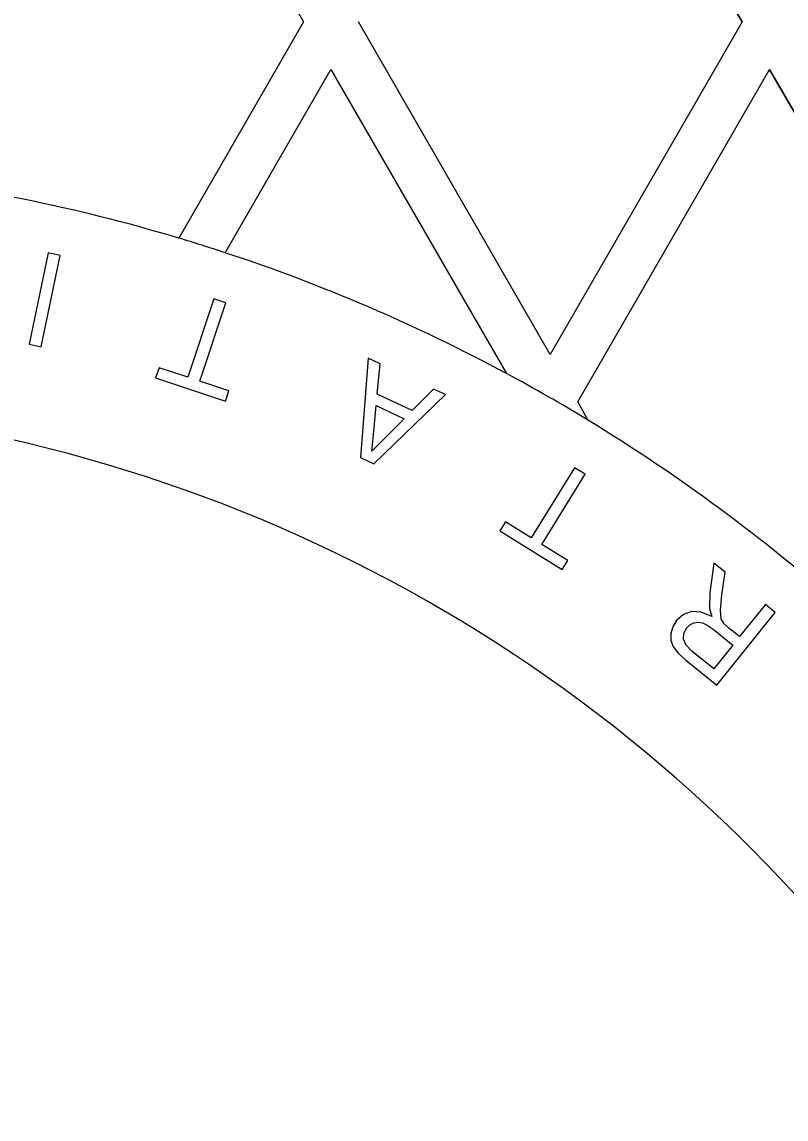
# Model space of a CAD drawing. Extents: x 99862 to 103151, y 100000 to 105076.
# Drawn here: x 100421.14 to 100436.23, y 101780 to 101801.65 of the extents above; entities that cross this region are included whole.
import ezdxf

# ---------------------------------------------------------------- set-up
doc = ezdxf.new("R2010")
doc.units = 0
for name, color, linetype in [('Level 10', 7, 'Continuous'), ('Level 11', 7, 'Continuous'), ('Level 12', 7, 'Continuous'), ('Level 19', 7, 'Continuous')]:
    doc.layers.add(name, color=color, linetype=linetype)

msp = doc.modelspace()

# ---------------------------------------------------------------- linework, layer by layer
at = {"layer": 'Level 10'}
msp.add_circle((100379.544, 101764.153), 90, dxfattribs=at)
at = {"layer": 'Level 11'}
for radius in [95.156, 94.688]:
    msp.add_circle((100379.544, 101764.153), radius, dxfattribs=at)
msp.add_arc((100379.544, 101764.153), 88.781, 6.72365, 53.27635, dxfattribs=at)
at = {"layer": 'Level 12'}
for p, q in [((100422.91, 101808.215), (100426.699, 101801.653)), ((100422.91, 101808.215), (100426.699, 101801.653)), ((100435.359, 101801.653), (100431.57, 101808.215)), ((100431.57, 101808.215), (100435.359, 101801.653)), ((100426.699, 101801.653), (100424.235, 101797.386)), ((100426.699, 101801.653), (100424.235, 101797.386)), ((100426.699, 101801.653), (100426.699, 101801.653)), ((100431.57, 101795.09), (100427.781, 101801.653)), ((100431.57, 101795.09), (100427.781, 101801.653)), ((100435.359, 101801.653), (100431.57, 101795.09)), ((100435.359, 101801.653), (100431.57, 101795.09)), ((100435.359, 101801.653), (100435.359, 101801.653)), ((100425.151, 101797.098), (100427.24, 101800.715)), ((100425.151, 101797.098), (100427.24, 101800.715)), ((100427.24, 101800.715), (100430.705, 101794.714)), ((100427.24, 101800.715), (100430.705, 101794.714)), ((100427.24, 101800.715), (100427.24, 101800.715)), ((100432.111, 101794.153), (100435.9, 101800.715)), ((100432.111, 101794.153), (100435.9, 101800.715)), ((100439.689, 101794.153), (100435.9, 101800.715)), ((100435.9, 101800.715), (100439.689, 101794.153)), ((100435.9, 101800.715), (100435.9, 101800.715)), ((100424.235, 101797.386), (100424.235, 101797.386)), ((100424.235, 101797.386), (100424.235, 101797.386)), ((100425.151, 101797.098), (100425.151, 101797.098)), ((100425.151, 101797.098), (100425.151, 101797.098)), ((100431.57, 101795.09), (100431.57, 101795.09)), ((100430.705, 101794.714), (100430.705, 101794.714)), ((100430.705, 101794.714), (100430.705, 101794.714)), ((100432.321, 101793.789), (100432.111, 101794.153)), ((100432.321, 101793.789), (100432.111, 101794.153)), ((100432.111, 101794.153), (100432.111, 101794.153)), ((100432.321, 101793.789), (100432.321, 101793.789)), ((100432.321, 101793.789), (100432.321, 101793.789))]:
    msp.add_line(p, q, dxfattribs=at)
msp.add_circle((100379.544, 101764.153), 93.75, dxfattribs=at)
for centre, radius, start, end in [((100379.609, 101764.153), 85.312, 6.12977, 53.87023), ((100414.296, 101764.153), 34.688, 78.6237, 80.656), ((100414.296, 101764.153), 34.688, 73.3495, 78.6237), ((100414.296, 101764.153), 34.688, 71.763, 73.3495), ((100414.296, 101764.153), 34.688, 61.7676, 71.763), ((100414.296, 101764.153), 34.688, 58.6914, 61.7676), ((100414.296, 101764.153), 34.688, 48.3728, 58.6914)]:
    msp.add_arc(centre, radius, start, end, dxfattribs=at)
msp.add_open_spline([(100416.029, 101686), (100309.328, 101636.187), (100294.025, 101752.944), (100304.31, 101753.831), (100304.31, 101764.153), (100304.31, 101774.475), (100294.025, 101775.361), (100309.328, 101892.119), (100416.029, 101842.306), (100413.008, 101836.035), (100419.036, 101832.555), (100425.064, 101829.075), (100428.984, 101834.827), (100461.977, 101811.746), (100465.469, 101771.632), (100458.528, 101771.113), (100458.528, 101764.153), (100458.528, 101757.193), (100465.469, 101756.674), (100461.977, 101716.56), (100428.984, 101693.479), (100425.064, 101699.23), (100419.036, 101695.75), (100413.008, 101692.27), (100416.029, 101686)], degree=4, dxfattribs=at)
at = {"layer": 'Level 19'}
for p, q in [((100421.653, 101797.095), (100421.278, 101795.294)), ((100421.653, 101797.095), (100421.278, 101795.294)), ((100421.653, 101797.095), (100421.653, 101797.095)), ((100421.896, 101797.044), (100421.653, 101797.095)), ((100421.896, 101797.044), (100421.653, 101797.095)), ((100421.52, 101795.243), (100421.896, 101797.044)), ((100421.52, 101795.243), (100421.896, 101797.044)), ((100421.896, 101797.044), (100421.896, 101797.044)), ((100424.928, 101796.185), (100424.416, 101794.64)), ((100424.928, 101796.185), (100424.416, 101794.64)), ((100424.651, 101794.562), (100425.163, 101796.107)), ((100424.651, 101794.562), (100425.163, 101796.107)), ((100424.928, 101796.185), (100424.928, 101796.185)), ((100425.163, 101796.107), (100424.928, 101796.185)), ((100425.163, 101796.107), (100424.928, 101796.185)), ((100425.163, 101796.107), (100425.163, 101796.107)), ((100421.278, 101795.294), (100421.278, 101795.294)), ((100421.278, 101795.294), (100421.52, 101795.243)), ((100421.278, 101795.294), (100421.52, 101795.243)), ((100421.52, 101795.243), (100421.52, 101795.243)), ((100427.974, 101795.016), (100427.824, 101793.054)), ((100427.974, 101795.016), (100427.824, 101793.054)), ((100427.974, 101795.016), (100427.974, 101795.016)), ((100428.21, 101794.905), (100427.974, 101795.016)), ((100428.21, 101794.905), (100427.974, 101795.016)), ((100423.845, 101794.829), (100423.778, 101794.628)), ((100423.845, 101794.829), (100423.778, 101794.628)), ((100423.845, 101794.829), (100423.845, 101794.829)), ((100424.416, 101794.64), (100423.845, 101794.829)), ((100424.416, 101794.64), (100423.845, 101794.829)), ((100428.154, 101794.306), (100428.21, 101794.905)), ((100428.154, 101794.306), (100428.21, 101794.905)), ((100428.21, 101794.905), (100428.21, 101794.905)), ((100423.778, 101794.628), (100423.778, 101794.628)), ((100423.778, 101794.628), (100425.155, 101794.171)), ((100423.778, 101794.628), (100425.155, 101794.171)), ((100424.416, 101794.64), (100424.416, 101794.64)), ((100424.651, 101794.562), (100424.651, 101794.562)), ((100425.222, 101794.373), (100424.651, 101794.562)), ((100425.222, 101794.373), (100424.651, 101794.562)), ((100425.155, 101794.171), (100425.222, 101794.373)), ((100425.155, 101794.171), (100425.222, 101794.373)), ((100425.222, 101794.373), (100425.222, 101794.373)), ((100428.089, 101792.929), (100429.503, 101794.298)), ((100428.089, 101792.929), (100429.503, 101794.298)), ((100428.154, 101794.306), (100428.154, 101794.306)), ((100428.842, 101793.983), (100428.154, 101794.306)), ((100428.842, 101793.983), (100428.154, 101794.306)), ((100429.267, 101794.408), (100428.842, 101793.983)), ((100429.267, 101794.408), (100428.842, 101793.983)), ((100429.267, 101794.408), (100429.267, 101794.408)), ((100429.503, 101794.298), (100429.267, 101794.408)), ((100429.503, 101794.298), (100429.267, 101794.408)), ((100429.503, 101794.298), (100429.503, 101794.298)), ((100425.155, 101794.171), (100425.155, 101794.171)), ((100428.084, 101793.574), (100428.132, 101794.082)), ((100428.084, 101793.574), (100428.132, 101794.082)), ((100428.132, 101794.082), (100428.132, 101794.082)), ((100428.132, 101794.082), (100428.684, 101793.823)), ((100428.132, 101794.082), (100428.684, 101793.823)), ((100428.842, 101793.983), (100428.842, 101793.983)), ((100428.684, 101793.823), (100428.302, 101793.439)), ((100428.684, 101793.823), (100428.302, 101793.439)), ((100428.684, 101793.823), (100428.684, 101793.823)), ((100428.047, 101793.184), (100428.084, 101793.574)), ((100428.047, 101793.184), (100428.084, 101793.574)), ((100428.302, 101793.439), (100428.047, 101793.184)), ((100428.302, 101793.439), (100428.047, 101793.184)), ((100428.084, 101793.574), (100428.084, 101793.574)), ((100428.302, 101793.439), (100428.302, 101793.439)), ((100428.047, 101793.184), (100428.047, 101793.184)), ((100427.824, 101793.054), (100427.824, 101793.054)), ((100427.824, 101793.054), (100428.089, 101792.929)), ((100427.824, 101793.054), (100428.089, 101792.929)), ((100428.089, 101792.929), (100428.089, 101792.929)), ((100432.05, 101792.856), (100431.195, 101791.471)), ((100432.05, 101792.856), (100431.195, 101791.471)), ((100432.05, 101792.856), (100432.05, 101792.856)), ((100432.261, 101792.726), (100432.05, 101792.856)), ((100432.261, 101792.726), (100432.05, 101792.856)), ((100431.405, 101791.341), (100432.261, 101792.726)), ((100431.405, 101791.341), (100432.261, 101792.726)), ((100432.261, 101792.726), (100432.261, 101792.726)), ((100430.683, 101791.788), (100430.571, 101791.607)), ((100430.683, 101791.788), (100430.571, 101791.607)), ((100430.683, 101791.788), (100430.683, 101791.788)), ((100431.195, 101791.471), (100430.683, 101791.788)), ((100431.195, 101791.471), (100430.683, 101791.788)), ((100430.571, 101791.607), (100430.571, 101791.607)), ((100430.571, 101791.607), (100431.805, 101790.845)), ((100430.571, 101791.607), (100431.805, 101790.845)), ((100431.195, 101791.471), (100431.195, 101791.471)), ((100431.405, 101791.341), (100431.405, 101791.341)), ((100431.917, 101791.025), (100431.405, 101791.341)), ((100431.917, 101791.025), (100431.405, 101791.341)), ((100431.805, 101790.845), (100431.917, 101791.025)), ((100431.805, 101790.845), (100431.917, 101791.025)), ((100431.917, 101791.025), (100431.917, 101791.025)), ((100431.805, 101790.845), (100431.805, 101790.845)), ((100434.802, 101790.971), (100434.719, 101790.387)), ((100434.802, 101790.971), (100434.719, 101790.387)), ((100434.802, 101790.971), (100434.802, 101790.971)), ((100435.023, 101790.794), (100434.802, 101790.971)), ((100435.023, 101790.794), (100434.802, 101790.971)), ((100434.96, 101790.347), (100435.023, 101790.794)), ((100434.96, 101790.347), (100435.023, 101790.794)), ((100435.023, 101790.794), (100435.023, 101790.794)), ((100434.719, 101790.387), (100434.712, 101790.076)), ((100434.719, 101790.387), (100434.712, 101790.076)), ((100434.719, 101790.387), (100434.719, 101790.387)), ((100434.929, 101790.042), (100434.96, 101790.347)), ((100434.929, 101790.042), (100434.96, 101790.347)), ((100434.96, 101790.347), (100434.96, 101790.347)), ((100435.817, 101790.156), (100435.307, 101789.522)), ((100435.817, 101790.156), (100435.307, 101789.522)), ((100435.817, 101790.156), (100435.817, 101790.156)), ((100436.01, 101790), (100435.817, 101790.156)), ((100436.01, 101790), (100435.817, 101790.156)), ((100434.201, 101789.96), (100434.065, 101789.84)), ((100434.201, 101789.96), (100434.065, 101789.84)), ((100434.363, 101790.019), (100434.201, 101789.96)), ((100434.363, 101790.019), (100434.201, 101789.96)), ((100434.201, 101789.96), (100434.201, 101789.96)), ((100434.363, 101790.019), (100434.363, 101790.019)), ((100434.551, 101790.007), (100434.363, 101790.019)), ((100434.551, 101790.007), (100434.363, 101790.019)), ((100434.551, 101790.007), (100434.551, 101790.007)), ((100434.759, 101789.917), (100434.551, 101790.007)), ((100434.759, 101789.917), (100434.551, 101790.007)), ((100434.712, 101790.076), (100434.712, 101790.076)), ((100434.712, 101790.076), (100434.759, 101789.917)), ((100434.712, 101790.076), (100434.759, 101789.917)), ((100434.857, 101788.567), (100436.01, 101790)), ((100434.857, 101788.567), (100436.01, 101790)), ((100434.929, 101790.042), (100434.929, 101790.042)), ((100434.946, 101789.875), (100434.929, 101790.042)), ((100434.946, 101789.875), (100434.929, 101790.042)), ((100436.01, 101790), (100436.01, 101790)), ((100433.99, 101789.717), (100433.95, 101789.581)), ((100433.99, 101789.717), (100433.95, 101789.581)), ((100434.065, 101789.84), (100433.99, 101789.717)), ((100434.065, 101789.84), (100433.99, 101789.717)), ((100433.99, 101789.717), (100433.99, 101789.717)), ((100434.065, 101789.84), (100434.065, 101789.84)), ((100434.265, 101789.694), (100434.328, 101789.753)), ((100434.265, 101789.694), (100434.328, 101789.753)), ((100434.328, 101789.753), (100434.403, 101789.793)), ((100434.328, 101789.753), (100434.403, 101789.793)), ((100434.328, 101789.753), (100434.328, 101789.753)), ((100434.403, 101789.793), (100434.487, 101789.809)), ((100434.403, 101789.793), (100434.487, 101789.809)), ((100434.403, 101789.793), (100434.403, 101789.793)), ((100434.487, 101789.809), (100434.487, 101789.809)), ((100434.487, 101789.809), (100434.574, 101789.796)), ((100434.487, 101789.809), (100434.574, 101789.796)), ((100434.574, 101789.796), (100434.574, 101789.796)), ((100434.574, 101789.796), (100434.671, 101789.75)), ((100434.574, 101789.796), (100434.671, 101789.75)), ((100434.671, 101789.75), (100434.671, 101789.75)), ((100434.671, 101789.75), (100434.786, 101789.668)), ((100434.671, 101789.75), (100434.786, 101789.668)), ((100434.759, 101789.917), (100434.759, 101789.917)), ((100434.946, 101789.875), (100434.946, 101789.875)), ((100435.002, 101789.777), (100434.946, 101789.875)), ((100435.002, 101789.777), (100434.946, 101789.875)), ((100435.002, 101789.777), (100435.002, 101789.777)), ((100435.098, 101789.69), (100435.002, 101789.777)), ((100435.098, 101789.69), (100435.002, 101789.777)), ((100433.95, 101789.581), (100433.95, 101789.581)), ((100433.95, 101789.581), (100433.951, 101789.446)), ((100433.95, 101789.581), (100433.951, 101789.446)), ((100434.201, 101789.474), (100434.209, 101789.589)), ((100434.201, 101789.474), (100434.209, 101789.589)), ((100434.209, 101789.589), (100434.265, 101789.694)), ((100434.209, 101789.589), (100434.265, 101789.694)), ((100434.209, 101789.589), (100434.209, 101789.589)), ((100434.265, 101789.694), (100434.265, 101789.694)), ((100434.786, 101789.668), (100434.786, 101789.668)), ((100434.786, 101789.668), (100435.174, 101789.356)), ((100434.786, 101789.668), (100435.174, 101789.356)), ((100435.098, 101789.69), (100435.098, 101789.69)), ((100435.307, 101789.522), (100435.098, 101789.69)), ((100435.307, 101789.522), (100435.098, 101789.69)), ((100435.307, 101789.522), (100435.307, 101789.522)), ((100433.951, 101789.446), (100433.951, 101789.446)), ((100433.951, 101789.446), (100433.994, 101789.324)), ((100433.951, 101789.446), (100433.994, 101789.324)), ((100433.994, 101789.324), (100433.994, 101789.324)), ((100433.994, 101789.324), (100434.088, 101789.202)), ((100433.994, 101789.324), (100434.088, 101789.202)), ((100434.201, 101789.474), (100434.201, 101789.474)), ((100434.251, 101789.354), (100434.201, 101789.474)), ((100434.251, 101789.354), (100434.201, 101789.474)), ((100434.251, 101789.354), (100434.251, 101789.354)), ((100434.365, 101789.235), (100434.251, 101789.354)), ((100434.365, 101789.235), (100434.251, 101789.354)), ((100435.174, 101789.356), (100434.797, 101788.887)), ((100435.174, 101789.356), (100434.797, 101788.887)), ((100435.174, 101789.356), (100435.174, 101789.356)), ((100434.088, 101789.202), (100434.088, 101789.202)), ((100434.088, 101789.202), (100434.24, 101789.063)), ((100434.088, 101789.202), (100434.24, 101789.063)), ((100434.365, 101789.235), (100434.365, 101789.235)), ((100434.797, 101788.887), (100434.365, 101789.235)), ((100434.797, 101788.887), (100434.365, 101789.235)), ((100434.24, 101789.063), (100434.24, 101789.063)), ((100434.24, 101789.063), (100434.857, 101788.567)), ((100434.24, 101789.063), (100434.857, 101788.567)), ((100434.797, 101788.887), (100434.797, 101788.887)), ((100434.857, 101788.567), (100434.857, 101788.567))]:
    msp.add_line(p, q, dxfattribs=at)
for radius, start, end in [(34.688, 73.3495, 78.6237), (34.688, 71.763, 73.3495), (34.688, 61.7676, 71.763), (34.688, 58.6914, 61.7676), (30, 350.5549, 89.8203), (34.688, 48.3728, 58.6914)]:
    msp.add_arc((100414.296, 101764.153), radius, start, end, dxfattribs=at)

doc.saveas('drawing.dxf')
